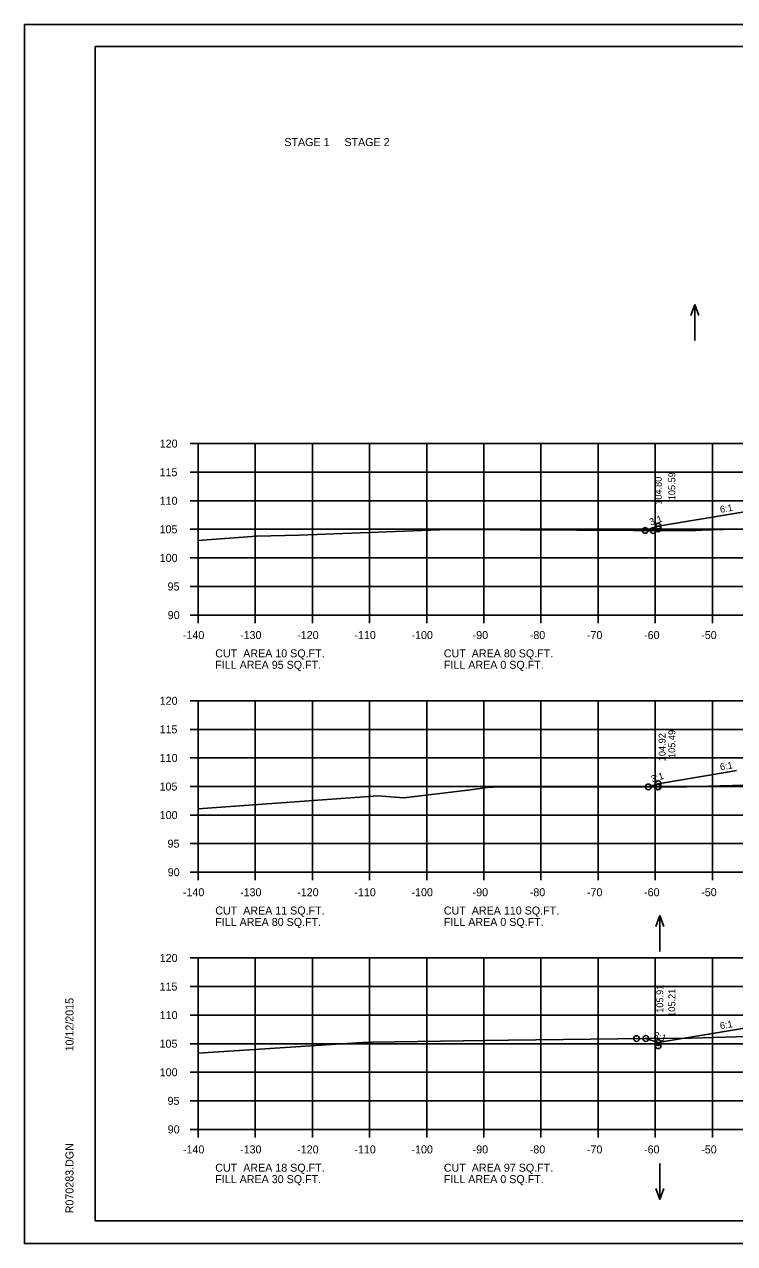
# Model space of a CAD drawing. Extents: x 1175611 to 1176402, y -433344 to -416213.
# Drawn here: x 1175610.6 to 1175734.9, y -432276.8 to -432063.5 of the extents above; entities that cross this region are included whole.
import ezdxf

# ---------------------------------------------------------------- set-up
doc = ezdxf.new("R2010")
doc.units = 0
for name, color, linetype in [('Default', 7, 'Continuous'), ('R_Axis', 7, 'Continuous'), ('R_Axis Annot', 7, 'Continuous'), ('R_Border', 7, 'Continuous'), ('R_Exist Surface', 7, 'Continuous'), ('R_Fin Surface', 7, 'Continuous'), ('R_Grid', 7, 'Continuous'), ('R_No Plot', 7, 'Continuous'), ('R_Water Annot', 7, 'Continuous'), ('R_Xsect Elev', 7, 'Continuous'), ('R_Xsect Slope', 7, 'Continuous')]:
    doc.layers.add(name, color=color, linetype=linetype)

msp = doc.modelspace()

# ---------------------------------------------------------------- linework, layer by layer
at = {"layer": 'R_Axis'}
for p, q in [((1175639.57, -432136.86), (1175640.97, -432136.86)), ((1175640.97, -432166.86), (1175640.97, -432136.86)), ((1175639.57, -432141.86), (1175640.97, -432141.86)), ((1175639.57, -432146.86), (1175640.97, -432146.86)), ((1175639.57, -432151.86), (1175640.97, -432151.86)), ((1175639.57, -432156.86), (1175640.97, -432156.86)), ((1175639.57, -432161.86), (1175640.97, -432161.86)), ((1175639.57, -432166.86), (1175640.97, -432166.86)), ((1175640.97, -432166.86), (1175920.97, -432166.86)), ((1175640.97, -432168.26), (1175640.97, -432166.86)), ((1175650.97, -432168.26), (1175650.97, -432166.86)), ((1175660.97, -432168.26), (1175660.97, -432166.86)), ((1175670.97, -432168.26), (1175670.97, -432166.86)), ((1175680.97, -432168.26), (1175680.97, -432166.86)), ((1175690.97, -432168.26), (1175690.97, -432166.86)), ((1175700.97, -432168.26), (1175700.97, -432166.86)), ((1175710.97, -432168.26), (1175710.97, -432166.86)), ((1175720.97, -432168.26), (1175720.97, -432166.86)), ((1175730.97, -432168.26), (1175730.97, -432166.86)), ((1175639.57, -432181.86), (1175640.97, -432181.86)), ((1175640.97, -432211.86), (1175640.97, -432181.86)), ((1175639.57, -432186.86), (1175640.97, -432186.86)), ((1175639.57, -432191.86), (1175640.97, -432191.86)), ((1175639.57, -432196.86), (1175640.97, -432196.86)), ((1175639.57, -432201.86), (1175640.97, -432201.86)), ((1175639.57, -432206.86), (1175640.97, -432206.86)), ((1175639.57, -432211.86), (1175640.97, -432211.86)), ((1175640.97, -432211.86), (1175920.97, -432211.86)), ((1175640.97, -432213.26), (1175640.97, -432211.86)), ((1175650.97, -432213.26), (1175650.97, -432211.86)), ((1175660.97, -432213.26), (1175660.97, -432211.86)), ((1175670.97, -432213.26), (1175670.97, -432211.86)), ((1175680.97, -432213.26), (1175680.97, -432211.86)), ((1175690.97, -432213.26), (1175690.97, -432211.86)), ((1175700.97, -432213.26), (1175700.97, -432211.86)), ((1175710.97, -432213.26), (1175710.97, -432211.86)), ((1175720.97, -432213.26), (1175720.97, -432211.86)), ((1175730.97, -432213.26), (1175730.97, -432211.86)), ((1175639.57, -432226.86), (1175640.97, -432226.86)), ((1175640.97, -432256.86), (1175640.97, -432226.86)), ((1175639.57, -432231.86), (1175640.97, -432231.86)), ((1175639.57, -432236.86), (1175640.97, -432236.86)), ((1175639.57, -432241.86), (1175640.97, -432241.86)), ((1175639.57, -432246.86), (1175640.97, -432246.86)), ((1175639.57, -432251.86), (1175640.97, -432251.86)), ((1175639.57, -432256.86), (1175640.97, -432256.86)), ((1175640.97, -432256.86), (1175920.97, -432256.86)), ((1175640.97, -432258.26), (1175640.97, -432256.86)), ((1175650.97, -432258.26), (1175650.97, -432256.86)), ((1175660.97, -432258.26), (1175660.97, -432256.86)), ((1175670.97, -432258.26), (1175670.97, -432256.86)), ((1175680.97, -432258.26), (1175680.97, -432256.86)), ((1175690.97, -432258.26), (1175690.97, -432256.86)), ((1175700.97, -432258.26), (1175700.97, -432256.86)), ((1175710.97, -432258.26), (1175710.97, -432256.86)), ((1175720.97, -432258.26), (1175720.97, -432256.86)), ((1175730.97, -432258.26), (1175730.97, -432256.86))]:
    msp.add_line(p, q, dxfattribs=at)
at = {"layer": 'R_Border'}
for p, q in [((1175622.97, -432067.4), (1175939.15, -432067.4)), ((1175622.97, -432272.86), (1175622.97, -432067.4)), ((1175622.97, -432272.86), (1175622.97, -432272.86)), ((1175939.15, -432272.86), (1175622.97, -432272.86))]:
    msp.add_line(p, q, dxfattribs=at)
at = {"layer": 'R_Exist Surface'}
for points in [[(1175640.97, -432153.8), (1175651.21, -432153.04), (1175658.63, -432152.9), (1175684.75, -432151.89), (1175687.33, -432151.91), (1175727.1, -432152.1), (1175729.13, -432152.03), (1175764.52, -432150.9)], [(1175640.97, -432200.77), (1175672.43, -432198.48), (1175676.95, -432198.84), (1175688.65, -432197.43), (1175691.98, -432196.99), (1175692.63, -432197), (1175717.99, -432196.92), (1175726.26, -432196.89), (1175726.43, -432196.89), (1175728.17, -432196.85), (1175765.92, -432195.79)], [(1175640.97, -432243.5), (1175667.86, -432241.77), (1175669.8, -432241.66), (1175671.49, -432241.62), (1175695.26, -432241.22), (1175719.19, -432240.95), (1175727.3, -432240.87), (1175739.06, -432240.56)]]:
    msp.add_lwpolyline(points, dxfattribs=at)
at = {"layer": 'R_Fin Surface'}
for points in [[(1175719.2, -432152.06), (1175721.47, -432151.3), (1175735.2, -432149.02), (1175743.47, -432147.64), (1175749.47, -432147.4), (1175751.47, -432147.36), (1175780.97, -432146.77), (1175810.47, -432147.36), (1175812.47, -432147.4), (1175818.47, -432147.64), (1175826.75, -432149.02), (1175840.47, -432151.3), (1175845.09, -432149.77)], [(1175719.2, -432152.06), (1175721.47, -432151.3), (1175735.2, -432149.02), (1175743.47, -432147.64), (1175749.47, -432147.4), (1175751.47, -432147.36), (1175780.97, -432146.77), (1175810.47, -432147.36), (1175812.47, -432147.4), (1175818.47, -432147.64), (1175826.75, -432149.02), (1175840.47, -432151.3), (1175845.09, -432149.77)], [(1175719.76, -432196.94), (1175720.03, -432196.85), (1175721.47, -432196.37), (1175733.55, -432194.35), (1175735.2, -432194.08)], [(1175719.76, -432196.94), (1175720.03, -432196.85), (1175721.47, -432196.37), (1175733.55, -432194.35), (1175735.2, -432194.08)], [(1175719.34, -432240.95), (1175721.47, -432241.66), (1175735.2, -432239.38), (1175743.47, -432238), (1175749.47, -432237.76), (1175751.47, -432237.72), (1175780.97, -432237.13), (1175810.47, -432237.72), (1175812.47, -432237.76), (1175818.47, -432238), (1175826.75, -432239.38), (1175840.47, -432241.66), (1175847.1, -432239.45)], [(1175719.34, -432240.95), (1175721.47, -432241.66), (1175735.2, -432239.38), (1175743.47, -432238), (1175749.47, -432237.76), (1175751.47, -432237.72), (1175780.97, -432237.13), (1175810.47, -432237.72), (1175812.47, -432237.76), (1175818.47, -432238), (1175826.75, -432239.38), (1175840.47, -432241.66), (1175847.1, -432239.45)]]:
    msp.add_lwpolyline(points, dxfattribs=at)
at = {"layer": 'R_Grid'}
for p, q in [((1175640.97, -432136.86), (1175920.97, -432136.86)), ((1175640.97, -432166.86), (1175640.97, -432136.86)), ((1175650.97, -432166.86), (1175650.97, -432136.86)), ((1175660.97, -432166.86), (1175660.97, -432136.86)), ((1175670.97, -432166.86), (1175670.97, -432136.86)), ((1175680.97, -432166.86), (1175680.97, -432136.86)), ((1175690.97, -432166.86), (1175690.97, -432136.86)), ((1175700.97, -432166.86), (1175700.97, -432136.86)), ((1175710.97, -432166.86), (1175710.97, -432136.86)), ((1175720.97, -432166.86), (1175720.97, -432136.86)), ((1175730.97, -432166.86), (1175730.97, -432136.86)), ((1175640.97, -432141.86), (1175920.97, -432141.86)), ((1175640.97, -432146.86), (1175920.97, -432146.86)), ((1175640.97, -432151.86), (1175920.97, -432151.86)), ((1175640.97, -432156.86), (1175920.97, -432156.86)), ((1175640.97, -432161.86), (1175920.97, -432161.86)), ((1175640.97, -432166.86), (1175920.97, -432166.86)), ((1175640.97, -432181.86), (1175920.97, -432181.86)), ((1175640.97, -432211.86), (1175640.97, -432181.86)), ((1175650.97, -432211.86), (1175650.97, -432181.86)), ((1175660.97, -432211.86), (1175660.97, -432181.86)), ((1175670.97, -432211.86), (1175670.97, -432181.86)), ((1175680.97, -432211.86), (1175680.97, -432181.86)), ((1175690.97, -432211.86), (1175690.97, -432181.86)), ((1175700.97, -432211.86), (1175700.97, -432181.86)), ((1175710.97, -432211.86), (1175710.97, -432181.86)), ((1175720.97, -432211.86), (1175720.97, -432181.86)), ((1175730.97, -432211.86), (1175730.97, -432181.86)), ((1175640.97, -432186.86), (1175920.97, -432186.86)), ((1175640.97, -432191.86), (1175920.97, -432191.86)), ((1175640.97, -432196.86), (1175920.97, -432196.86)), ((1175640.97, -432201.86), (1175920.97, -432201.86)), ((1175640.97, -432206.86), (1175920.97, -432206.86)), ((1175640.97, -432211.86), (1175920.97, -432211.86)), ((1175640.97, -432226.86), (1175920.97, -432226.86)), ((1175640.97, -432256.86), (1175640.97, -432226.86)), ((1175650.97, -432256.86), (1175650.97, -432226.86)), ((1175660.97, -432256.86), (1175660.97, -432226.86)), ((1175670.97, -432256.86), (1175670.97, -432226.86)), ((1175680.97, -432256.86), (1175680.97, -432226.86)), ((1175690.97, -432256.86), (1175690.97, -432226.86)), ((1175700.97, -432256.86), (1175700.97, -432226.86)), ((1175710.97, -432256.86), (1175710.97, -432226.86)), ((1175720.97, -432256.86), (1175720.97, -432226.86)), ((1175730.97, -432256.86), (1175730.97, -432226.86)), ((1175640.97, -432231.86), (1175920.97, -432231.86)), ((1175640.97, -432236.86), (1175920.97, -432236.86)), ((1175640.97, -432241.86), (1175920.97, -432241.86)), ((1175640.97, -432246.86), (1175920.97, -432246.86)), ((1175640.97, -432251.86), (1175920.97, -432251.86)), ((1175640.97, -432256.86), (1175920.97, -432256.86))]:
    msp.add_line(p, q, dxfattribs=at)
at = {"layer": 'R_No Plot'}
for p, q in [((1175610.57, -432063.51), (1175943.91, -432063.51)), ((1175610.57, -432276.84), (1175943.91, -432276.84))]:
    msp.add_line(p, q, dxfattribs=at)
msp.add_lwpolyline([(1175610.57, -432063.51), (1175943.91, -432063.51), (1175943.91, -432276.84), (1175610.57, -432276.84)], close=True, dxfattribs=at)
for centre in [(1175719.2, -432152.06), (1175719.2, -432152.06), (1175720.61, -432152.07), (1175721.47, -432151.3), (1175721.47, -432151.3), (1175721.47, -432151.78), (1175721.47, -432196.37), (1175721.47, -432196.37), (1175719.76, -432196.94), (1175719.76, -432196.94), (1175721.34, -432196.93), (1175721.47, -432196.9), (1175717.7, -432240.97), (1175719.34, -432240.95), (1175719.34, -432240.95), (1175721.47, -432241.66), (1175721.47, -432241.66), (1175721.47, -432242.23)]:
    msp.add_circle(centre, 0.5, dxfattribs=at)
at = {"layer": 'R_Water Annot'}
for p, q in [((1175727.88, -432112.54), (1175727.18, -432114.47)), ((1175727.88, -432118.83), (1175727.88, -432112.54)), ((1175727.88, -432112.54), (1175728.58, -432114.47)), ((1175721.77, -432219.45), (1175721.07, -432221.37)), ((1175721.77, -432225.73), (1175721.77, -432219.45)), ((1175721.77, -432219.45), (1175722.47, -432221.37)), ((1175721.77, -432262.84), (1175721.77, -432269.13)), ((1175721.77, -432269.13), (1175721.07, -432267.2)), ((1175721.77, -432269.13), (1175722.47, -432267.2))]:
    msp.add_line(p, q, dxfattribs=at)

# ---------------------------------------------------------------- texts
at = {"layer": 'Default'}
for s, p in [('STAGE 1     STAGE 2', (1175656.06, -432084.8)), ('CUT  AREA 10 SQ.FT.', (1175643.97, -432174.26)), ('CUT  AREA 80 SQ.FT.', (1175683.97, -432174.26)), ('FILL AREA 95 SQ.FT.', (1175643.97, -432176.26)), ('FILL AREA 0 SQ.FT.', (1175683.97, -432176.26)), ('CUT  AREA 11 SQ.FT.', (1175643.97, -432219.26)), ('FILL AREA 80 SQ.FT.', (1175643.97, -432221.26)), ('CUT  AREA 110 SQ.FT.', (1175683.97, -432219.26)), ('FILL AREA 0 SQ.FT.', (1175683.97, -432221.26)), ('CUT  AREA 18 SQ.FT.', (1175643.97, -432264.26)), ('CUT  AREA 97 SQ.FT.', (1175683.97, -432264.26)), ('FILL AREA 30 SQ.FT.', (1175643.97, -432266.26)), ('FILL AREA 0 SQ.FT.', (1175683.97, -432266.26))]:
    msp.add_text(s, height=1.4, dxfattribs=at).set_placement(p)
at = {"layer": 'R_Axis Annot'}
for s, p in [('120', (1175634.25, -432137.56)), ('115', (1175634.22, -432142.56)), ('110', (1175634.25, -432147.56)), ('105', (1175634.22, -432152.56)), ('100', (1175634.25, -432157.56)), ('95', (1175635.62, -432162.56)), ('90', (1175635.65, -432167.56)), ('-140', (1175638.31, -432171.06)), ('-130', (1175648.31, -432171.06)), ('-120', (1175658.31, -432171.06)), ('-110', (1175668.31, -432171.06)), ('-100', (1175678.31, -432171.06)), ('-90', (1175689.01, -432171.06)), ('-80', (1175699.01, -432171.06)), ('-70', (1175709.01, -432171.06)), ('-60', (1175719.01, -432171.06)), ('-50', (1175729.01, -432171.06)), ('120', (1175634.25, -432182.56)), ('115', (1175634.22, -432187.56)), ('110', (1175634.25, -432192.56)), ('105', (1175634.22, -432197.56)), ('100', (1175634.25, -432202.56)), ('95', (1175635.62, -432207.56)), ('90', (1175635.65, -432212.56)), ('-140', (1175638.31, -432216.06)), ('-130', (1175648.31, -432216.06)), ('-120', (1175658.31, -432216.06)), ('-110', (1175668.31, -432216.06)), ('-100', (1175678.31, -432216.06)), ('-90', (1175689.01, -432216.06)), ('-80', (1175699.01, -432216.06)), ('-70', (1175709.01, -432216.06)), ('-60', (1175719.01, -432216.06)), ('-50', (1175729.01, -432216.06)), ('120', (1175634.25, -432227.56)), ('115', (1175634.22, -432232.56)), ('110', (1175634.25, -432237.56)), ('105', (1175634.22, -432242.56)), ('100', (1175634.25, -432247.56)), ('95', (1175635.62, -432252.56)), ('90', (1175635.65, -432257.56)), ('-140', (1175638.31, -432261.06)), ('-130', (1175648.31, -432261.06)), ('-120', (1175658.31, -432261.06)), ('-110', (1175668.31, -432261.06)), ('-100', (1175678.31, -432261.06)), ('-90', (1175689.01, -432261.06)), ('-80', (1175699.01, -432261.06)), ('-70', (1175709.01, -432261.06)), ('-60', (1175719.01, -432261.06)), ('-50', (1175729.01, -432261.06))]:
    msp.add_text(s, height=1.4, dxfattribs=at).set_placement(p)
at = {"layer": 'R_Border'}
for s, p in [('10/12/2015', (1175619.16, -432243.22)), ('R070283.DGN', (1175619.16, -432271.54))]:
    msp.add_text(s, height=1.4, rotation=90, dxfattribs=at).set_placement(p)
at = {"layer": 'R_Xsect Elev'}
for s, p in [('104.80', (1175722.1, -432147.56)), ('105.59', (1175724.47, -432146.77)), ('104.92', (1175722.77, -432192.44)), ('105.49', (1175724.47, -432191.87)), ('105.91', (1175722.37, -432236.45)), ('105.21', (1175724.47, -432237.16))]:
    msp.add_text(s, height=1.2, rotation=90, dxfattribs=at).set_placement(p)
at = {"layer": 'R_Xsect Slope'}
for s, rotation, p in [('6:1', 9.4623, (1175732.39, -432148.98)), ('3:1', 18.4349, (1175720.18, -432151.21)), ('6:1', 9.4623, (1175732.39, -432194.04)), ('3:1', 18.4349, (1175720.46, -432196.18)), ('6:1', 9.4623, (1175732.39, -432239.34)), ('3:1', 341.5651, (1175720.57, -432240.83))]:
    msp.add_text(s, height=1.2, rotation=rotation, dxfattribs=at).set_placement(p)

doc.saveas('drawing.dxf')
